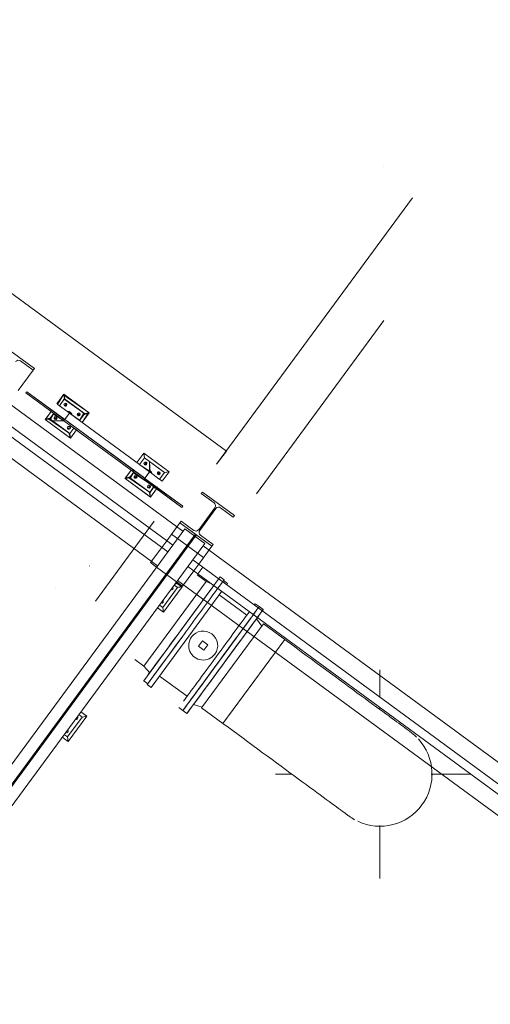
# Model space of a CAD drawing. Header units: metres. Extents: x 135583 to 135939, y 457896 to 458258.
# Tile 411 of 599: x 135828.29 to 135831.13, y 457960.57 to 457966.53. Entities that reach past the tile are written whole.
import ezdxf

# ---------------------------------------------------------------- set-up
doc = ezdxf.new("R2010")
doc.units = ezdxf.units.M
doc.linetypes.add('Hidden', pattern=[4, 2, -2])
doc.layers.add('NIEUWE INSTALLATIE', color=250, linetype='Continuous', lineweight=0)

msp = doc.modelspace()

# ---------------------------------------------------------------- linework, layer by layer
at = {"layer": 'NIEUWE INSTALLATIE', "linetype": 'Hidden'}
for p, q in [((135829.5344, 457963.9187), (135806.0025, 457981.2072)), ((135829.5344, 457963.9187), (135806.0025, 457981.2072)), ((135829.4756, 457963.8387), (135834.9814, 457971.3329)), ((135829.4756, 457963.8387), (135834.9814, 457971.3329)), ((135835.2232, 457971.1553), (135829.717, 457963.6606)), ((135835.2232, 457971.1553), (135829.717, 457963.6606)), ((135829.4756, 457963.8387), (135829.5344, 457963.9187)), ((135829.4756, 457963.8387), (135829.5344, 457963.9187)), ((135826.375, 457959.7873), (135829.0986, 457963.4944)), ((135826.375, 457959.7873), (135829.0986, 457963.4944)), ((135829.3403, 457963.4066), (135824.8924, 457957.3525)), ((135829.346, 457963.4024), (135824.8982, 457957.3483)), ((135829.174, 457963.3769), (135829.1444, 457963.3367)), ((135829.174, 457963.3769), (135829.1444, 457963.3367)), ((135829.3401, 457963.4066), (135829.17, 457963.1752)), ((135829.3401, 457963.4066), (135829.17, 457963.1752)), ((135829.3461, 457963.4022), (135829.176, 457963.1707)), ((135829.3461, 457963.4022), (135829.176, 457963.1707)), ((135829.397, 457963.2752), (135829.2036, 457963.4172)), ((135829.397, 457963.2752), (135829.2036, 457963.4172)), ((135829.3476, 457963.4169), (135829.3401, 457963.4067)), ((135829.3476, 457963.4169), (135829.3401, 457963.4067)), ((135829.3537, 457963.4125), (135829.3461, 457963.4022)), ((135829.3537, 457963.4125), (135829.3461, 457963.4022)), ((135829.2334, 457963.1286), (135829.1126, 457963.2173)), ((135829.2334, 457963.1286), (135829.1126, 457963.2173)), ((135829.3378, 457963.1946), (135829.3674, 457963.2348)), ((135829.3378, 457963.1946), (135829.3674, 457963.2348)), ((135829.3617, 457963.177), (135829.3913, 457963.2173)), ((135829.3617, 457963.177), (135829.3913, 457963.2173)), ((135829.2275, 457963.1204), (135829.2224, 457963.1055)), ((135829.2224, 457963.1055), (135829.2362, 457963.0954)), ((135829.2611, 457963.1019), (135829.2275, 457963.1204)), ((135829.2362, 457963.0954), (135829.2385, 457963.0937)), ((135829.2385, 457963.0937), (135829.2611, 457963.1019))]:
    msp.add_line(p, q, dxfattribs=at)
at = {"layer": 'NIEUWE INSTALLATIE'}
for p, q in [((135830.4834, 457965.6411), (135830.4834, 457965.6412)), ((135828.3747, 457964.4171), (135828.1813, 457964.5592)), ((135828.2908, 457964.4638), (135828.3676, 457964.4074)), ((135828.277, 457964.2841), (135828.3676, 457964.4074)), ((135828.277, 457964.2841), (135828.3676, 457964.4074)), ((135828.3676, 457964.4074), (135828.3747, 457964.4171)), ((135828.3281, 457964.2777), (135828.3233, 457964.2712)), ((135828.3281, 457964.2777), (135828.3233, 457964.2712)), ((135828.3233, 457964.2712), (135828.553, 457964.1025)), ((135828.553, 457964.1025), (135828.3233, 457964.2712)), ((135828.5532, 457964.1123), (135828.3281, 457964.2777)), ((135828.3281, 457964.2777), (135828.5577, 457964.1089)), ((135829.2724, 457963.4349), (135828.1845, 457964.2342)), ((135828.5097, 457964.2039), (135828.5522, 457964.2619)), ((135828.5522, 457964.2619), (135828.5143, 457964.201)), ((135828.5565, 457964.2339), (135828.5245, 457964.1903)), ((135828.5261, 457964.1925), (135828.5561, 457964.2367)), ((135828.5548, 457964.2316), (135828.5261, 457964.1925)), ((135828.5561, 457964.2367), (135828.5522, 457964.2619)), ((135828.5565, 457964.2339), (135828.5522, 457964.2619)), ((135828.5522, 457964.2619), (135828.7054, 457964.1494)), ((135828.7054, 457964.1494), (135828.553, 457964.2569)), ((135828.553, 457964.2569), (135828.5615, 457964.2302)), ((135828.6728, 457964.1485), (135828.5548, 457964.2316)), ((135828.6774, 457964.1451), (135828.5565, 457964.2339)), ((135828.5615, 457964.2302), (135828.6763, 457964.1459)), ((135828.4397, 457964.1088), (135828.4765, 457964.1587)), ((135828.4741, 457964.1555), (135828.4409, 457964.1103)), ((135828.4917, 457964.1475), (135828.4741, 457964.1555)), ((135828.4975, 457964.155), (135828.495, 457964.155)), ((135828.495, 457964.155), (135828.4973, 457964.1533)), ((135828.4973, 457964.1533), (135828.4975, 457964.155)), ((135828.5143, 457964.201), (135828.5254, 457964.1929)), ((135828.5254, 457964.1929), (135828.5261, 457964.1925)), ((135828.5261, 457964.1925), (135828.6407, 457964.1089)), ((135828.5586, 457964.1906), (135828.5654, 457964.2059)), ((135828.5586, 457964.1906), (135828.5654, 457964.2059)), ((135828.5587, 457964.1919), (135828.5586, 457964.1906)), ((135828.5587, 457964.1908), (135828.5586, 457964.1906)), ((135828.5601, 457964.2041), (135828.5587, 457964.1919)), ((135828.5654, 457964.1999), (135828.5587, 457964.1908)), ((135828.5654, 457964.2059), (135828.5601, 457964.2041)), ((135828.5654, 457964.2059), (135828.5654, 457964.1999)), ((135828.0927, 457964.1093), (135829.1807, 457963.31)), ((135828.1223, 457964.1496), (135829.2103, 457963.3503)), ((135828.4397, 457964.1088), (135828.4723, 457964.1193)), ((135828.4397, 457964.1088), (135828.4677, 457964.113)), ((135828.4624, 457964.1122), (135828.4397, 457964.1088)), ((135828.4409, 457964.1103), (135828.4397, 457964.1088)), ((135828.4397, 457964.1088), (135828.5868, 457964.0007)), ((135828.5929, 457963.9963), (135828.4397, 457964.1088)), ((135828.5826, 457964.0286), (135828.4624, 457964.1122)), ((135828.4926, 457964.1469), (135828.4677, 457964.113)), ((135828.4677, 457964.113), (135828.5886, 457964.0242)), ((135828.4896, 457964.1428), (135828.4715, 457964.1103)), ((135828.4715, 457964.1103), (135828.4821, 457964.1025)), ((135828.4723, 457964.1193), (135828.4917, 457964.1475)), ((135828.4821, 457964.1025), (135828.5109, 457964.1025)), ((135828.553, 457964.1025), (135828.4821, 457964.1025)), ((135828.4821, 457964.1025), (135828.587, 457964.0254)), ((135828.553, 457964.1025), (135828.4896, 457964.1428)), ((135828.5063, 457964.1101), (135828.4943, 457964.1216)), ((135828.4943, 457964.1216), (135828.5098, 457964.1192)), ((135828.5109, 457964.122), (135828.4968, 457964.1192)), ((135828.4968, 457964.1192), (135828.5061, 457964.1103)), ((135828.5061, 457964.1103), (135828.5063, 457964.1101)), ((135828.5063, 457964.1101), (135828.5109, 457964.122)), ((135828.5098, 457964.1192), (135828.5063, 457964.1103)), ((135828.5063, 457964.1103), (135828.5063, 457964.1101)), ((135828.5109, 457964.1025), (135828.553, 457964.1025)), ((135828.553, 457964.1025), (135828.5532, 457964.1123)), ((135828.553, 457964.1025), (135828.5577, 457964.1089)), ((135828.553, 457964.1025), (135828.5577, 457964.1089)), ((135828.553, 457964.1025), (135829.0365, 457963.7472)), ((135828.553, 457964.1025), (135828.553, 457964.1025)), ((135828.6134, 457964.0581), (135828.553, 457964.1025)), ((135829.0413, 457963.7537), (135828.5577, 457964.1089)), ((135828.5582, 457964.1096), (135828.5762, 457964.1341)), ((135828.5582, 457964.1096), (135829.0418, 457963.7543)), ((135828.5725, 457964.1291), (135828.5688, 457964.124)), ((135828.5868, 457964.1485), (135828.5725, 457964.1291)), ((135829.0704, 457963.7933), (135828.5868, 457964.1485)), ((135828.6484, 457964.1388), (135828.6389, 457964.1428)), ((135828.6389, 457964.1428), (135828.6391, 457964.1341)), ((135828.6391, 457964.1341), (135828.6392, 457964.1314)), ((135828.6392, 457964.1314), (135828.6442, 457964.1428)), ((135828.6392, 457964.1314), (135828.6484, 457964.1388)), ((135828.6454, 457964.1341), (135828.6392, 457964.1314)), ((135828.6407, 457964.1089), (135828.6473, 457964.1041)), ((135828.6442, 457964.1428), (135828.6454, 457964.1341)), ((135828.6466, 457964.1032), (135828.6774, 457964.1451)), ((135828.6473, 457964.1041), (135828.6728, 457964.1485)), ((135828.6728, 457964.1388), (135828.6473, 457964.1041)), ((135828.6473, 457964.1041), (135828.6634, 457964.0923)), ((135828.7054, 457964.1494), (135828.6627, 457964.0913)), ((135828.6634, 457964.0923), (135828.6997, 457964.1485)), ((135828.6997, 457964.1485), (135828.6728, 457964.1388)), ((135828.6763, 457964.1459), (135828.6774, 457964.1451)), ((135828.6774, 457964.1451), (135828.7054, 457964.1494)), ((135828.7054, 457964.1494), (135828.6774, 457964.1451)), ((135828.5849, 457964.0585), (135828.5797, 457964.0545)), ((135828.5797, 457964.0545), (135828.58, 457964.0539)), ((135828.58, 457964.0539), (135828.5823, 457964.0502)), ((135828.5823, 457964.0502), (135828.5826, 457964.0594)), ((135828.5823, 457964.0502), (135828.5849, 457964.0585)), ((135828.5826, 457964.0505), (135828.5823, 457964.0502)), ((135828.5826, 457964.0594), (135828.5863, 457964.0527)), ((135828.5863, 457964.0527), (135828.5826, 457964.0505)), ((135828.6187, 457964.0652), (135828.587, 457964.0874)), ((135828.587, 457964.0874), (135828.6182, 457964.0645)), ((135828.5886, 457964.0242), (135828.6134, 457964.0581)), ((135828.5886, 457964.0242), (135828.6134, 457964.0581)), ((135828.6128, 457964.0572), (135828.5886, 457964.0242)), ((135828.5929, 457963.9963), (135828.6296, 457964.0462)), ((135828.6296, 457964.0462), (135828.5929, 457963.9963)), ((135828.6296, 457964.0462), (135828.6128, 457964.0572)), ((135828.6182, 457964.0645), (135828.6187, 457964.0652)), ((135828.6343, 457964.0527), (135828.6315, 457964.0558)), ((135828.6315, 457964.0558), (135828.6315, 457964.0547)), ((135828.6315, 457964.0547), (135828.6343, 457964.0527)), ((135829.1185, 457963.2254), (135828.0305, 457964.0247)), ((135828.5929, 457963.9963), (135828.5826, 457964.0286)), ((135828.5868, 457964.0007), (135828.5929, 457963.9963)), ((135828.587, 457964.0254), (135828.5886, 457964.0242)), ((135828.5886, 457964.0242), (135828.5929, 457963.9963)), ((135828.5929, 457963.9963), (135828.5886, 457964.0242)), ((135828.9933, 457963.8489), (135829.0358, 457963.9066)), ((135829.0358, 457963.9066), (135828.9938, 457963.8495)), ((135829.04, 457963.8787), (135829.0094, 457963.837)), ((135829.0099, 457963.8377), (135829.04, 457963.8787)), ((135829.04, 457963.8787), (135829.0099, 457963.8377)), ((135829.04, 457963.8787), (135829.0358, 457963.9066)), ((135829.1889, 457963.7941), (135829.0358, 457963.9066)), ((135829.0358, 457963.9066), (135829.04, 457963.8787)), ((135829.04, 457963.8787), (135829.0358, 457963.9066)), ((135829.0358, 457963.9066), (135829.1889, 457963.7941)), ((135829.04, 457963.8787), (135829.1551, 457963.7941)), ((135829.0704, 457963.8564), (135829.04, 457963.8787)), ((135829.1609, 457963.7899), (135829.04, 457963.8787)), ((135829.0704, 457963.7963), (135829.0704, 457963.8564)), ((135829.1609, 457963.7899), (135829.0704, 457963.8564)), ((135829.0704, 457963.8564), (135829.0734, 457963.7906)), ((135828.9233, 457963.7535), (135828.96, 457963.8035)), ((135828.96, 457963.8035), (135828.9239, 457963.7543)), ((135828.9747, 457963.7926), (135828.96, 457963.8035)), ((135828.9813, 457963.7988), (135828.9699, 457963.8061)), ((135828.9699, 457963.8061), (135828.9808, 457963.7981)), ((135828.9808, 457963.7981), (135828.9813, 457963.7988)), ((135828.9938, 457963.8495), (135829.0099, 457963.8377)), ((135829.0099, 457963.8377), (135829.0704, 457963.7963)), ((135829.0421, 457963.8353), (135829.0489, 457963.8507)), ((135829.0421, 457963.8353), (135829.0489, 457963.8507)), ((135829.0423, 457963.8366), (135829.0421, 457963.8353)), ((135829.0423, 457963.8355), (135829.0421, 457963.8353)), ((135829.0437, 457963.8495), (135829.0423, 457963.8366)), ((135829.0489, 457963.8446), (135829.0423, 457963.8355)), ((135829.0489, 457963.8507), (135829.0437, 457963.8495)), ((135829.0489, 457963.8507), (135829.0489, 457963.8446)), ((135829.0561, 457963.7738), (135829.0704, 457963.7933)), ((135829.0704, 457963.7933), (135829.0633, 457963.7836)), ((135829.1889, 457963.7941), (135829.1465, 457963.7364)), ((135829.1466, 457963.7365), (135829.1889, 457963.7941)), ((135829.1551, 457963.7941), (135829.1609, 457963.7899)), ((135829.1889, 457963.7941), (135829.1609, 457963.7899)), ((135829.1609, 457963.7899), (135829.1889, 457963.7941)), ((135829.1889, 457963.7941), (135829.1609, 457963.7899)), ((135828.9233, 457963.7535), (135828.9559, 457963.7641)), ((135828.9233, 457963.7535), (135828.9512, 457963.7578)), ((135828.9458, 457963.757), (135828.9233, 457963.7535)), ((135828.9239, 457963.7543), (135828.9233, 457963.7535)), ((135828.9233, 457963.7535), (135829.0491, 457963.6611)), ((135829.0764, 457963.641), (135828.9233, 457963.7535)), ((135829.0671, 457963.6727), (135828.9458, 457963.757)), ((135828.9761, 457963.7916), (135828.9512, 457963.7578)), ((135828.9512, 457963.7578), (135829.0721, 457963.669)), ((135828.9559, 457963.7641), (135828.9747, 457963.7926)), ((135828.9731, 457963.7876), (135828.9559, 457963.7543)), ((135828.9559, 457963.7543), (135829.069, 457963.6713)), ((135829.0956, 457963.7038), (135828.9731, 457963.7876)), ((135828.9898, 457963.7549), (135828.9778, 457963.7664)), ((135828.9778, 457963.7664), (135828.9934, 457963.7641)), ((135828.9944, 457963.7668), (135828.9802, 457963.7641)), ((135828.9802, 457963.7641), (135828.9897, 457963.755)), ((135828.9897, 457963.755), (135828.9898, 457963.7549)), ((135828.9898, 457963.7549), (135828.9944, 457963.7668)), ((135828.9934, 457963.7641), (135828.9898, 457963.755)), ((135828.9898, 457963.755), (135828.9898, 457963.7549)), ((135829.0413, 457963.7537), (135829.0365, 457963.7472)), ((135829.0413, 457963.7537), (135829.0365, 457963.7472)), ((135829.2662, 457963.5785), (135829.0365, 457963.7472)), ((135829.0386, 457963.75), (135829.0366, 457963.7472)), ((135829.0366, 457963.7472), (135829.242, 457963.5963)), ((135829.271, 457963.5849), (135829.0386, 457963.75)), ((135829.0413, 457963.7537), (135829.271, 457963.5849)), ((135829.0734, 457963.7906), (135829.1287, 457963.7497)), ((135829.1318, 457963.7837), (135829.1225, 457963.7874)), ((135829.1225, 457963.7874), (135829.1227, 457963.7788)), ((135829.1227, 457963.7761), (135829.1279, 457963.7874)), ((135829.1227, 457963.7761), (135829.1318, 457963.7837)), ((135829.1227, 457963.7788), (135829.1227, 457963.7761)), ((135829.1289, 457963.7788), (135829.1227, 457963.7761)), ((135829.1279, 457963.7874), (135829.1289, 457963.7788)), ((135829.1287, 457963.7497), (135829.1305, 457963.7484)), ((135829.1305, 457963.7484), (135829.1609, 457963.7899)), ((135829.1609, 457963.7899), (135829.1311, 457963.7479)), ((135829.1311, 457963.7479), (135829.1466, 457963.7365)), ((135829.1317, 457963.75), (135829.1609, 457963.7899)), ((135829.0685, 457963.7033), (135829.0632, 457963.6992)), ((135829.0632, 457963.6992), (135829.0635, 457963.6988)), ((135829.0635, 457963.6988), (135829.0658, 457963.695)), ((135829.0658, 457963.695), (135829.0671, 457963.7038)), ((135829.0658, 457963.695), (135829.0685, 457963.7033)), ((135829.0662, 457963.6952), (135829.0658, 457963.695)), ((135829.0716, 457963.6985), (135829.0662, 457963.6952)), ((135829.0671, 457963.7038), (135829.0716, 457963.6985)), ((135829.0721, 457963.669), (135829.0956, 457963.7038)), ((135829.0721, 457963.669), (135829.097, 457963.7028)), ((135829.094, 457963.6988), (135829.0725, 457963.6662)), ((135829.0764, 457963.641), (135829.1131, 457963.691)), ((135829.1131, 457963.691), (135829.0764, 457963.641)), ((135829.1026, 457963.7104), (135829.0879, 457963.7194)), ((135829.0879, 457963.7194), (135829.1017, 457963.7093)), ((135829.1131, 457963.691), (135829.094, 457963.6988)), ((135829.1017, 457963.7093), (135829.1026, 457963.7104)), ((135829.1178, 457963.6974), (135829.1141, 457963.702)), ((135829.1141, 457963.702), (135829.116, 457963.6988)), ((135829.116, 457963.6988), (135829.1178, 457963.6974)), ((135829.0491, 457963.6611), (135829.0764, 457963.641)), ((135829.0764, 457963.641), (135829.0671, 457963.6727)), ((135829.069, 457963.6713), (135829.0721, 457963.669)), ((135829.0764, 457963.641), (135829.0721, 457963.669)), ((135829.0725, 457963.6662), (135829.0764, 457963.641)), ((135829.3901, 457963.6711), (135829.383, 457963.6614)), ((135829.383, 457963.6614), (135829.4598, 457963.605)), ((135829.5835, 457963.529), (135829.3901, 457963.6711)), ((135829.242, 457963.5963), (135829.2662, 457963.5785)), ((135829.2662, 457963.5785), (135829.271, 457963.5849)), ((135829.2662, 457963.5785), (135829.271, 457963.5849)), ((135829.4642, 457963.5757), (135829.3671, 457963.4435)), ((135829.3732, 457963.4391), (135829.4703, 457963.5712)), ((135829.4996, 457963.5757), (135829.5764, 457963.5193)), ((135829.261, 457963.4954), (135829.2539, 457963.4858)), ((135829.3378, 457963.439), (135829.261, 457963.4954)), ((135829.5764, 457963.5193), (135829.5835, 457963.529)), ((135829.2827, 457963.4489), (135824.8349, 457957.3948)), ((135829.2539, 457963.4858), (135829.174, 457963.377)), ((135829.2539, 457963.4858), (135829.174, 457963.377)), ((135829.2539, 457963.4858), (135829.4473, 457963.3437)), ((135829.2827, 457963.4489), (135829.4036, 457963.3601)), ((135829.4544, 457963.3533), (135829.3777, 457963.4097)), ((135824.9557, 457957.306), (135829.4036, 457963.3601)), ((135829.1444, 457963.3367), (135829.0763, 457963.244)), ((135829.1444, 457963.3367), (135829.0763, 457963.244)), ((135829.3674, 457963.2349), (135829.4473, 457963.3437)), ((135829.3674, 457963.2349), (135829.4473, 457963.3437)), ((135832.0323, 457961.4073), (135829.3933, 457963.3461)), ((135829.4473, 457963.3437), (135829.4544, 457963.3533)), ((135829.3311, 457963.2615), (135831.9701, 457961.3227)), ((135828.7067, 457963.2238), (135828.7068, 457963.2239)), ((135829.1126, 457963.2173), (135829.0763, 457963.244)), ((135829.1126, 457963.2173), (135829.0763, 457963.244)), ((135829.3015, 457963.2212), (135831.9405, 457961.2824)), ((135829.2697, 457963.1019), (135829.3378, 457963.1946)), ((135829.2697, 457963.1019), (135829.3378, 457963.1946)), ((135829.4121, 457963.1307), (135829.3573, 457963.171)), ((135829.5211, 457963.1406), (135829.4969, 457963.1583)), ((135829.5211, 457963.1406), (135829.513, 457963.1296)), ((135828.4999, 457963.0924), (135828.4998, 457963.0923)), ((135829.0351, 457962.5298), (135829.459, 457963.1068)), ((135829.0361, 457962.619), (135829.4121, 457963.1307)), ((135829.1497, 457962.9728), (135829.2385, 457963.0937)), ((135829.2664, 457963.098), (135829.1539, 457962.9449)), ((135829.2385, 457963.0937), (135829.2186, 457963.1083)), ((135829.2304, 457963.1244), (135829.2664, 457963.098)), ((135829.2697, 457963.1019), (135829.2335, 457963.1285)), ((135829.2697, 457963.1019), (135829.2335, 457963.1285)), ((135829.2385, 457963.0937), (135829.2664, 457963.098)), ((135831.8784, 457961.1978), (135829.2394, 457963.1366)), ((135829.4438, 457963.1167), (135829.4121, 457963.1307)), ((135829.542, 457963.1184), (135829.5178, 457963.1362)), ((135829.5385, 457963.1137), (135829.542, 457963.1184)), ((135829.0802, 457962.4899), (135829.5072, 457963.071)), ((135829.6584, 457962.9272), (135829.4916, 457963.0498)), ((135829.6584, 457962.9272), (135829.4916, 457963.0498)), ((135829.1539, 457962.9449), (135829.1179, 457962.9713)), ((135829.1298, 457962.9874), (135829.1497, 457962.9728)), ((135829.1539, 457962.9449), (135829.1497, 457962.9728)), ((135829.7088, 457962.9959), (135829.7053, 457962.9911)), ((135829.733, 457962.9781), (135829.7088, 457962.9959)), ((135829.733, 457962.9781), (135829.7295, 457962.9734)), ((135829.5714, 457962.6197), (135829.7579, 457962.8735)), ((135829.8868, 457962.7788), (135829.7579, 457962.8735)), ((135829.2869, 457962.8219), (135829.056, 457962.5076)), ((135829.3902, 457962.7708), (135829.3666, 457962.7386)), ((135829.3666, 457962.7386), (135829.3988, 457962.7149)), ((135829.4225, 457962.7471), (135829.3902, 457962.7708)), ((135829.3988, 457962.7149), (135829.4225, 457962.7471)), ((135829.8868, 457962.7788), (135829.7003, 457962.5249)), ((135829.7003, 457962.5249), (135829.8868, 457962.7788)), ((135828.9813, 457962.6592), (135829.0361, 457962.619)), ((135829.0361, 457962.619), (135829.0712, 457962.5789)), ((135829.3849, 457962.3658), (135829.5714, 457962.6197)), ((135829.1306, 457962.5585), (135829.2975, 457962.436)), ((135829.1306, 457962.5585), (135829.2975, 457962.436)), ((135830.4619, 457962.4308), (135830.4619, 457962.5954)), ((135829.0351, 457962.5298), (135829.0593, 457962.512)), ((135829.056, 457962.5076), (135829.0802, 457962.4899)), ((135829.7003, 457962.5249), (135829.5138, 457962.2711)), ((135829.5138, 457962.2711), (135829.7003, 457962.5249)), ((135829.247, 457962.3673), (135829.2712, 457962.3495)), ((135829.3849, 457962.3658), (135829.5138, 457962.2711)), ((135830.4619, 457962.3556), (135830.4619, 457962.3687)), ((135828.5745, 457962.19), (135828.6633, 457962.3108)), ((135828.6913, 457962.3151), (135828.5788, 457962.162)), ((135828.6633, 457962.3108), (135828.6434, 457962.3254)), ((135828.6553, 457962.3416), (135828.6913, 457962.3151)), ((135828.6633, 457962.3108), (135828.6913, 457962.3151)), ((135828.5788, 457962.162), (135828.5428, 457962.1884)), ((135828.5566, 457962.2031), (135828.5745, 457962.19)), ((135828.5788, 457962.162), (135828.5745, 457962.19)), ((135829.8319, 457961.9654), (135829.9306, 457961.9654)), ((135830.7722, 457961.9654), (135831.0108, 457961.9654)), ((135830.4619, 457961.3354), (135830.4619, 457961.6539))]:
    msp.add_line(p, q, dxfattribs=at)
at = {"layer": 'NIEUWE INSTALLATIE', "extrusion": (0, 0, -1)}
for p, q in [((135829.7572, 457962.9604), (135829.733, 457962.9781)), ((135829.2954, 457962.3318), (135829.7224, 457962.913)), ((135829.7486, 457962.8609), (135829.7163, 457962.9048)), ((135829.3362, 457962.3874), (135829.3877, 457962.3696)), ((135829.2712, 457962.3495), (135829.2954, 457962.3318))]:
    msp.add_line(p, q, dxfattribs=at)
at = {"layer": 'NIEUWE INSTALLATIE', "flags": 128}
for points in [[(135830.6484, 457962.2193), (135830.6478, 457962.2197), (135830.646, 457962.2211), (135830.6429, 457962.2233), (135830.6387, 457962.2264), (135830.6332, 457962.2304), (135830.6266, 457962.2353), (135830.6188, 457962.2411), (135830.6098, 457962.2477), (135830.5996, 457962.2551), (135830.5883, 457962.2634), (135830.5759, 457962.2726), (135830.5624, 457962.2825), (135830.5477, 457962.2932), (135830.5321, 457962.3047), (135830.5154, 457962.317), (135830.4977, 457962.33), (135830.479, 457962.3437), (135830.4594, 457962.3581), (135830.4389, 457962.3732), (135830.4174, 457962.389), (135830.3952, 457962.4053), (135830.3721, 457962.4223), (135830.3482, 457962.4398), (135830.3236, 457962.4579), (135830.2983, 457962.4765), (135830.2724, 457962.4956), (135830.2458, 457962.5151), (135830.2186, 457962.535), (135830.191, 457962.5554), (135830.1628, 457962.576), (135830.1342, 457962.5971), (135830.1052, 457962.6184), (135830.0758, 457962.6399), (135830.0462, 457962.6617), (135830.0163, 457962.6837), (135829.9862, 457962.7058), (135829.9559, 457962.7281), (135829.9255, 457962.7504), (135829.8951, 457962.7727), (135829.8868, 457962.7788)], [(135829.5138, 457962.2711), (135829.5443, 457962.2487), (135829.5747, 457962.2264), (135829.605, 457962.2041), (135829.6352, 457962.1819), (135829.6651, 457962.1599), (135829.6949, 457962.1381), (135829.7243, 457962.1165), (135829.7534, 457962.0951), (135829.7821, 457962.074), (135829.8104, 457962.0532), (135829.8382, 457962.0328), (135829.8655, 457962.0127), (135829.8922, 457961.9931), (135829.9184, 457961.9739), (135829.9439, 457961.9552), (135829.9686, 457961.9369), (135829.9927, 457961.9193), (135830.016, 457961.9021), (135830.0385, 457961.8856), (135830.0602, 457961.8697), (135830.0809, 457961.8544), (135830.1008, 457961.8398), (135830.1197, 457961.8259), (135830.1377, 457961.8127), (135830.1547, 457961.8003), (135830.1706, 457961.7886), (135830.1855, 457961.7776), (135830.1993, 457961.7675), (135830.212, 457961.7581), (135830.2237, 457961.7496), (135830.2341, 457961.7419), (135830.2434, 457961.7351), (135830.2516, 457961.7291), (135830.2585, 457961.724), (135830.2643, 457961.7197), (135830.2689, 457961.7163), (135830.2723, 457961.7139), (135830.2744, 457961.7123), (135830.2754, 457961.7116)]]:
    msp.add_lwpolyline(points, dxfattribs=at)
at = {"layer": 'NIEUWE INSTALLATIE'}
for centre, radius, start, end in [((135829.3945, 457962.7429), 0.0875, 143.696, 323.696), ((135829.3945, 457962.7429), 0.0875, 323.696, 143.696), ((135830.4619, 457961.9654), 0.315, 45.30276, 55.09566), ((135830.4619, 457961.9654), 0.315, 323.696, 42.446), ((135830.4619, 457961.9654), 0.315, 358.70497, 0), ((135830.4619, 457961.9654), 0.315, 244.946, 323.696), ((135830.4619, 457961.9654), 0.315, 230.3529, 231.8986), ((135830.4619, 457961.9654), 0.315, 233.696, 240.95617)]:
    msp.add_arc(centre, radius, start, end, dxfattribs=at)
for centre, major_axis, ratio, start_param, end_param in [((135828.2784, 457964.4469), (-0.0136, 0.016), 1, 4.944213, 6.515009), ((135828.5619, 457964.199), (-0.00725, 0.00533), 1, 4.712389, 7.853982), ((135828.5619, 457964.199), (-0.00725, 0.00533), 1, 1.570796, 4.712389), ((135828.5725, 457964.1291), (-0.0195, 0.0243), 1, 4.45059, 5.497787), ((135828.5725, 457964.1291), (0.007, 0.0252), 1, 5.920462, 6.182261), ((135828.5027, 457964.1184), (-0.00466, 0.0077), 1, 5.105088, 8.246681), ((135828.5027, 457964.1184), (-0.00725, 0.00533), 1, 1.570796, 4.712389), ((135828.5725, 457964.1291), (-0.0143, -0.0195), 0.000001, 5.239364, 7.026158), ((135828.5725, 457964.1291), (-0.0143, -0.0195), 0.000001, 4.977238, 5.450591), ((135828.5725, 457964.1291), (-0.0143, -0.0195), 0.000001, 1.835645, 2.308998), ((135828.5725, 457964.1291), (-0.0143, -0.0195), 0.000001, 3.768532, 4.185414), ((135828.6424, 457964.1398), (-0.00136, 0.0089), 1, 5.497787, 8.63938), ((135828.6424, 457964.1398), (-0.00828, 0.00352), 1, 1.338973, 4.480565), ((135828.5832, 457964.0592), (-0.00136, 0.0089), 1, 5.497787, 8.63938), ((135828.5832, 457964.0592), (0.00533, 0.00725), 1, 3.141593, 6.283185), ((135829.0454, 457963.8437), (-0.00725, 0.00533), 1, 4.712389, 7.853982), ((135829.0454, 457963.8437), (-0.00725, 0.00533), 1, 1.570796, 4.712389), ((135829.0561, 457963.7738), (0.0143, 0.0195), 0.000001, 0, 3.141593), ((135829.0561, 457963.7738), (-0.0195, 0.0243), 1, 4.45059, 5.497787), ((135829.0561, 457963.7738), (0.007, 0.0252), 1, 5.658662, 6.182261), ((135829.126, 457963.7845), (-0.00136, 0.0089), 1, 5.497787, 8.63938), ((135828.9862, 457963.7631), (-0.00466, 0.0077), 1, 5.105088, 8.246681), ((135828.9862, 457963.7631), (-0.00725, 0.00533), 1, 1.570796, 4.712389), ((135829.0561, 457963.7738), (-0.0143, -0.0195), 0.000001, 4.960315, 6.021386), ((135829.0561, 457963.7738), (0.0143, 0.0195), 0.000001, 3.757072, 5.063268), ((135829.0561, 457963.7738), (0.0143, 0.0195), 0.000001, 1.925343, 2.186276), ((135829.0561, 457963.7738), (0.0143, 0.0195), 0.000001, 5.066935, 5.327869), ((135829.126, 457963.7845), (-0.00828, 0.00352), 1, 1.338973, 4.480565), ((135829.0668, 457963.7039), (-0.00136, 0.0089), 1, 5.497787, 8.63938), ((135829.0668, 457963.7039), (0.00533, 0.00725), 1, 3.141593, 6.283185), ((135829.4473, 457963.5881), (-0.0079, 0.0195), 1, 3.695167, 5.265963), ((135829.4872, 457963.5588), (-0.0136, 0.016), 1, 4.944213, 6.515009), ((135829.3502, 457963.456), (0.0169, -0.0124), 1, 4.712389, 6.283185), ((135829.3901, 457963.4266), (-0.0079, 0.0195), 1, 0.553574, 2.124371), ((135829.2035, 457963.0884), (0.00533, 0.00725), 1, 3.141593, 4.712389), ((135829.2035, 457963.0884), (0.00533, 0.00725), 1, 4.712389, 6.283185), ((135829.1443, 457963.0078), (0.0089, 0.00136), 1, 3.926991, 5.497787), ((135829.1443, 457963.0078), (0.0089, 0.00136), 1, 5.497787, 7.068584), ((135829.5021, 457962.6638), (0.2309, 0.3143), 0.000001, 2.86342, 5.726842), ((135829.4779, 457962.6816), (0.2309, 0.3143), 0.000001, 0.556344, 2.634366), ((135828.6284, 457962.3055), (0.00533, 0.00725), 1, 4.712389, 6.283185), ((135828.6284, 457962.3055), (0.00533, 0.00725), 1, 3.141593, 4.712389), ((135828.5692, 457962.2249), (0.0089, 0.00136), 1, 3.926991, 5.497787), ((135828.5692, 457962.2249), (0.0089, 0.00136), 1, 5.497787, 7.068584)]:
    msp.add_ellipse(centre, major_axis=major_axis, ratio=ratio, start_param=start_param, end_param=end_param, dxfattribs=at)
for centre, major_axis in [((135829.266, 457962.844), (-0.2309, -0.3143)), ((135829.2902, 457962.8263), (0.2309, 0.3143))]:
    msp.add_ellipse(centre, major_axis=major_axis, ratio=0.000001, dxfattribs=at)
at = {"layer": 'NIEUWE INSTALLATIE', "extrusion": (0, 0, -1)}
for centre, major_axis, start_param, end_param in [((135829.5021, 457962.6638), (0.2309, 0.3143), 0.192916, 6.457718), ((135829.5263, 457962.6461), (0.2309, 0.3143), 0.192915, 6.457718), ((135829.5021, 457962.6638), (-0.2309, -0.3143), 0.785398, 2.274821)]:
    msp.add_ellipse(centre, major_axis=major_axis, ratio=0.000001, start_param=start_param, end_param=end_param, dxfattribs=at)
at = {"layer": 'NIEUWE INSTALLATIE'}
for points in [[(135828.5868, 457964.1485), (135828.5857, 457964.1493), (135828.5846, 457964.15), (135828.5834, 457964.1507)], [(135828.5552, 457964.1123), (135828.5561, 457964.1113), (135828.5572, 457964.1104), (135828.5583, 457964.1096)], [(135829.0734, 457963.7906), (135829.0725, 457963.7916), (135829.0715, 457963.7925), (135829.0704, 457963.7933)], [(135829.0418, 457963.7544), (135829.0429, 457963.7536), (135829.044, 457963.7528), (135829.0453, 457963.7522)]]:
    msp.add_open_spline(points, degree=3, dxfattribs=at)

doc.saveas('drawing.dxf')
